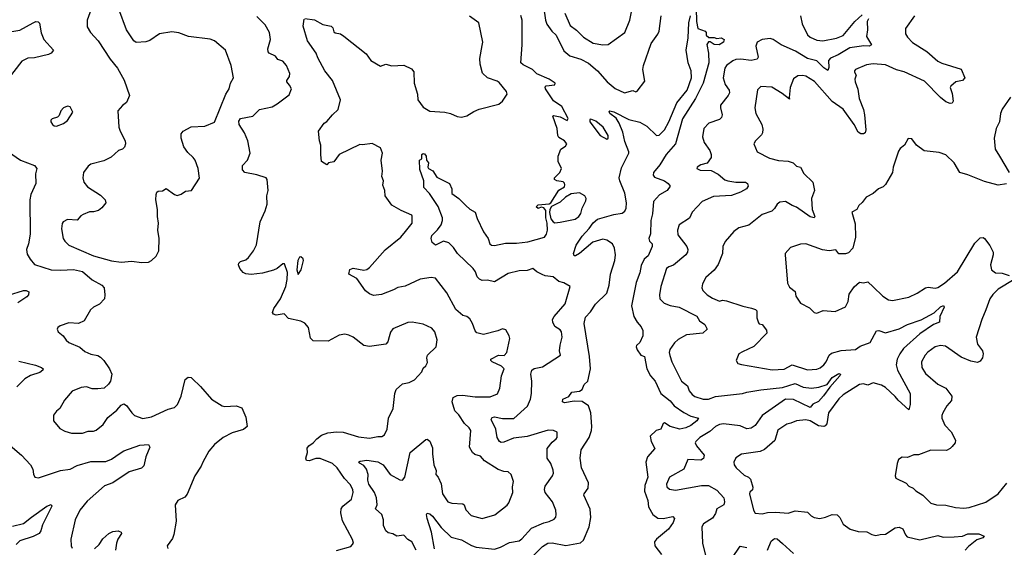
# Model space of a CAD drawing. Extents: x 1690054 to 1842981, y 782881 to 914114.
# Tile 561 of 656: x 1803037 to 1810210, y 849135 to 852978. Entities that reach past the tile are written whole.
import ezdxf

# ---------------------------------------------------------------- set-up
doc = ezdxf.new("R2010")
doc.units = 0

msp = doc.modelspace()

# ---------------------------------------------------------------- linework, layer by layer
at = {"layer": '0CON10XD'}
for points in [[(1803564, 853075), (1803529.4, 852975), (1803527.5, 852925), (1803552.5, 852885), (1803608.1, 852825), (1803695, 852691.2), (1803748.8, 852625), (1803796.8, 852536.8), (1803836, 852425), (1803815.8, 852374.2), (1803787, 852353), (1803752.5, 852315), (1803759.2, 852195), (1803768, 852165), (1803806, 852095), (1803807.5, 852075), (1803799.7, 852050.3), (1803785.7, 852034.3), (1803756.7, 852025), (1803702.3, 851977.7), (1803650.3, 851949.7), (1803554, 851925), (1803535, 851910), (1803500.6, 851865), (1803495.7, 851825.7), (1803502.9, 851795), (1803530.7, 851760.7), (1803625, 851700), (1803660, 851665), (1803663.3, 851645), (1803635, 851606.7), (1803611.2, 851588.8), (1803575, 851579.2), (1803545, 851578.6), (1803499.7, 851560.3), (1803481.3, 851548.7), (1803455, 851516.7), (1803385, 851522), (1803354.1, 851505.9), (1803346.2, 851493.8), (1803340.8, 851455), (1803352.9, 851385), (1803364.5, 851364.5), (1803394.6, 851334.6), (1803575, 851258.5), (1803705, 851220.6), (1803775, 851212.9), (1803855, 851218.6), (1803925, 851209.4), (1803975, 851212.9), (1803996.4, 851223.6), (1804030, 851255), (1804051.4, 851295), (1804053.6, 851383.6), (1804043.8, 851445), (1804046.9, 851495), (1804041.4, 851545), (1804040.8, 851595), (1804028.8, 851665), (1804030, 851705), (1804037, 851723), (1804045, 851730), (1804078.1, 851731.9), (1804105, 851747.5), (1804163.9, 851703.9), (1804185, 851696.7), (1804213.6, 851706.4), (1804245, 851728.8), (1804287.5, 851735), (1804345.7, 851824.3), (1804337.5, 851895), (1804314, 851955), (1804301.2, 851975), (1804260.9, 852010.9), (1804233, 852053), (1804214.2, 852115), (1804212.5, 852147.5), (1804228.8, 852165), (1804285, 852198.6), (1804386.7, 852203.3), (1804455, 852231.2), (1804539.4, 852435), (1804562.5, 852475), (1804572, 852515), (1804594, 852555), (1804577.5, 852645), (1804535.5, 852755.5), (1804455, 852823.8), (1804425, 852836.7), (1804266.7, 852856.7), (1804195, 852882.2), (1804145, 852888.6), (1804055, 852875.8), (1803985, 852826.7), (1803955, 852816.2), (1803885, 852812.5), (1803867.5, 852825), (1803816, 852905), (1803760, 853055)], [(1806057.9, 849125), (1806036.4, 849245), (1806004.5, 849345), (1806000.8, 849375), (1806005, 849383.3), (1806025, 849378.6), (1806045, 849361.5), (1806108.4, 849278.4), (1806179.8, 849209.8), (1806255, 849189.6), (1806328.3, 849148.3), (1806363.4, 849136.6), (1806495, 849122.5), (1806538.8, 849135), (1806605, 849169.4), (1806675, 849183.1), (1806693.8, 849196.2), (1806765, 849274.3), (1806855, 849314.2), (1806895, 849322.5), (1806930.8, 849339.2), (1806942, 849355), (1806946, 849375), (1806942.5, 849405), (1806917.5, 849465), (1806865.8, 849535), (1806860, 849555), (1806865, 849580), (1806918.9, 849655), (1806925.6, 849675), (1806924, 849696), (1806905.6, 849745), (1806880.6, 849785), (1806879.2, 849855), (1806915, 849900), (1806946, 849925), (1806952, 849935), (1806952.5, 849972.5), (1806925, 849986), (1806887.3, 849987.3), (1806735, 849942.3), (1806635, 849930.4), (1806565, 849900.9), (1806545, 849898.9), (1806533.1, 849905), (1806514.4, 849935), (1806504.6, 849995), (1806472.2, 850065), (1806478.5, 850081.5), (1806495, 850086.5), (1806555, 850073.6), (1806636.1, 850073.9), (1806736.3, 850163.6), (1806756.9, 850215), (1806765.4, 850254.6), (1806767.5, 850345), (1806760.5, 850395), (1806767.1, 850425), (1806785, 850437.5), (1806845, 850450), (1806977.5, 850535), (1806970, 850565), (1806973.6, 850606.4), (1806988.6, 850665), (1806984.2, 850705), (1806975, 850718.6), (1806935, 850742.9), (1806919.6, 850775), (1806918.8, 850795), (1806929.5, 850815), (1807010.5, 850909.5), (1807046.2, 851035), (1807000.4, 851060.4), (1806965, 851071.1), (1806924.4, 851104.4), (1806865, 851113.3), (1806842.8, 851122.8), (1806805, 851142), (1806775, 851166.9), (1806735, 851151.9), (1806675, 851148.1), (1806595, 851128.5), (1806495, 851067.5), (1806445, 851080), (1806405, 851078.6), (1806387.6, 851087.6), (1806368.6, 851105), (1806357.5, 851142.5), (1806341.5, 851165), (1806226.9, 851275), (1806197.8, 851317.8), (1806162.7, 851352.7), (1806125, 851365.5), (1806065, 851336.2), (1806041.1, 851355), (1806035.5, 851384.5), (1806040, 851405), (1806081.6, 851448.4), (1806106.4, 851485), (1806117.5, 851515), (1806116.4, 851535), (1806086.6, 851616.6), (1806022.8, 851712.8), (1805980.8, 851755), (1805981.5, 851805), (1805952.1, 851887.9), (1805950, 851955), (1805966.2, 851963.8), (1805965.8, 851995), (1805975, 852002.9), (1805985, 852000.5), (1805997.3, 851985), (1806000, 851955), (1806016.2, 851935), (1806010.4, 851905), (1806014.7, 851894.7), (1806047.7, 851877.7), (1806075, 851831.9), (1806167.5, 851785), (1806184.1, 851745.9), (1806185, 851711.2), (1806235, 851675.7), (1806287.8, 851625), (1806317.3, 851597.3), (1806355.9, 851575.9), (1806369.5, 851529.5), (1806415, 851434), (1806449.5, 851385), (1806462.5, 851345), (1806475, 851334.6), (1806495, 851332.7), (1806575, 851350.9), (1806655, 851349.4), (1806739.6, 851360.4), (1806859.2, 851395), (1806874.5, 851415), (1806881.5, 851445), (1806880.6, 851495), (1806869.2, 851535), (1806869.1, 851589.1), (1806855, 851606.7), (1806835, 851612.5), (1806815, 851602.5), (1806800, 851615), (1806815, 851630), (1806895, 851637.5), (1806906.7, 851643.3), (1806963.6, 851736.4), (1807005, 851761.2), (1807009.4, 851775), (1807006.8, 851786.8), (1806995, 851796.9), (1806950, 851805), (1806932.5, 851815), (1806932.5, 851825), (1806971.2, 851865), (1806983.3, 851895), (1806958.8, 851945), (1806958.8, 851985), (1806980, 852035), (1807012.2, 852057.8), (1807022, 852075), (1807006.2, 852096.2), (1806965, 852120), (1806956.7, 852135), (1806951.2, 852185), (1806920, 852275), (1806925, 852280), (1806975, 852271.2), (1807025, 852243.8), (1807032.5, 852257.5), (1806985.5, 852345), (1806925, 852388.1), (1806866.2, 852475), (1806864.2, 852485.8), (1806873, 852497), (1806935.8, 852504.2), (1806937.5, 852515), (1806893.8, 852545), (1806805, 852584.4), (1806772.5, 852615), (1806705, 852650), (1806688, 852665), (1806697.8, 852795), (1806697.1, 852975), (1806688.7, 853008.7)], [(1806852.2, 853075), (1806866.9, 852975), (1806877.2, 852945), (1806914, 852894), (1806945.4, 852865), (1807000.5, 852750.5), (1807043.8, 852713.8), (1807125, 852689.5), (1807180.3, 852660.3), (1807246.6, 852606.6), (1807316.9, 852525), (1807375, 852477.5), (1807443.8, 852446.2), (1807502.5, 852462.5), (1807525, 852453.3), (1807535, 852456.7), (1807590, 852530), (1807577.5, 852615), (1807581.4, 852645), (1807637.1, 852805), (1807686.6, 852873.4), (1807695.7, 852895), (1807710, 853005)], [(1807007.1, 853025), (1807046.9, 852935), (1807092.1, 852902.1), (1807145, 852850.8), (1807215, 852807.1), (1807285, 852794.4), (1807325, 852798), (1807445, 852886), (1807482.5, 852975), (1807493.3, 853035)], [(1807965, 853060), (1807966.9, 852965), (1807978, 852915), (1808031.2, 852895), (1808037.5, 852885), (1808036.7, 852865), (1808058.3, 852848.3), (1808095, 852848), (1808115, 852840), (1808146, 852846), (1808170, 852835), (1808163.3, 852815), (1808132.5, 852795), (1808095, 852797.1), (1808066, 852816), (1808055, 852817.5), (1808042.3, 852797.7), (1808055.4, 852735), (1808057.9, 852665), (1808015.4, 852515), (1807960, 852405), (1807865.3, 852255), (1807814.6, 852075), (1807746.5, 851995), (1807699.3, 851920.7), (1807654.4, 851865), (1807652.9, 851845), (1807661.4, 851831.4), (1807733.7, 851803.7), (1807761.2, 851785), (1807776.2, 851765), (1807753.8, 851735), (1807698.7, 851701.3), (1807655.3, 851654.7), (1807647.3, 851565), (1807635.6, 851515), (1807632, 851418), (1807621.3, 851385), (1807624.4, 851365.6), (1807645.3, 851345.3), (1807645.4, 851325), (1807615, 851259.2), (1807585.9, 851234.1), (1807565, 851188.6), (1807553.9, 851135), (1807527.3, 851065), (1807493.8, 850895), (1807511.8, 850815), (1807535.5, 850775), (1807565, 850741.4), (1807575.5, 850714.5), (1807575.5, 850674.5), (1807553.6, 850626.4), (1807530, 850605), (1807527.5, 850595), (1807535, 850573.3), (1807562, 850535), (1807587.5, 850525), (1807604.8, 850434.8), (1807632.9, 850382.9), (1807665.5, 850345), (1807708.6, 850255), (1807775, 850200.9), (1807805.6, 850165), (1807876.2, 850116.2), (1807925, 850090.8), (1807981.2, 850075), (1807970, 850055), (1807925, 850022.5), (1807890, 850005), (1807845, 849994.8), (1807774.7, 850014.7), (1807735, 850042), (1807725, 850036.7), (1807706.7, 849995), (1807674.3, 849985.7), (1807630.6, 849945), (1807636.7, 849905), (1807663.5, 849855), (1807611.2, 849795), (1807598.8, 849755), (1807613.4, 849645), (1807590.3, 849585), (1807587.9, 849545), (1807612.4, 849475), (1807618.6, 849428.6), (1807649.5, 849375), (1807685, 849348.2), (1807725, 849344.6), (1807795, 849359.2), (1807807.5, 849345), (1807798.1, 849315), (1807763.4, 849266.6), (1807675, 849193.3), (1807662, 849175), (1807664.3, 849145), (1807712.7, 849082.7)], [(1808725.5, 853005), (1808737.7, 852947.7), (1808775, 852867.8), (1808795, 852850), (1808845, 852828.2), (1808887.1, 852822.9), (1808987.2, 852842.7), (1809035, 852863.6), (1809120.5, 852965), (1809175, 853014.6)], [(1802895, 852878.1), (1803037.7, 852902.3), (1803135, 852955.7), (1803155, 852964), (1803171.7, 852961.7), (1803181.7, 852951.7), (1803193.2, 852883.2), (1803212.5, 852835), (1803283.3, 852755), (1803266.2, 852735), (1803247.5, 852725), (1803145, 852701.1), (1803095, 852698.5), (1803052, 852675), (1802935, 852526.2)], [(1805345, 849111.4), (1805449.2, 849140.8), (1805467.5, 849165), (1805461.7, 849191.7), (1805388.3, 849328.3), (1805376, 849385), (1805380, 849415), (1805390, 849435), (1805453.1, 849485), (1805466.5, 849535), (1805464.4, 849555), (1805445, 849593.3), (1805403.1, 849635), (1805350, 849715), (1805315, 849744.4), (1805225, 849781.4), (1805195, 849780.8), (1805145, 849763.8), (1805127, 849767), (1805121.2, 849785), (1805133.3, 849825), (1805132.3, 849857.7), (1805143.3, 849875), (1805175, 849896.2), (1805200.8, 849925), (1805235, 849952.5), (1805282.3, 849967.7), (1805344.6, 849975.4), (1805392.6, 849972.6), (1805505, 849940.5), (1805585, 849930.6), (1805645, 849942.9), (1805675, 849941.9), (1805695.4, 849954.6), (1805712.9, 849995), (1805724.4, 850075.6), (1805758.8, 850145), (1805768.9, 850255), (1805778.6, 850285), (1805824.6, 850325.4), (1805875, 850335.8), (1805912.5, 850355), (1805966.4, 850413.6), (1805975, 850440), (1805995, 850457.5), (1806008.8, 850481.2), (1806003.3, 850515), (1806006.7, 850535), (1806071.4, 850595), (1806079.2, 850645), (1806062, 850705), (1806040.3, 850730.3), (1805975, 850759.2), (1805895, 850774.2), (1805865, 850771.4), (1805755, 850726), (1805737, 850703), (1805729.2, 850669.2), (1805719.1, 850630.9), (1805705, 850613.8), (1805585, 850597.3), (1805544, 850604), (1805465, 850665.7), (1805435, 850680.6), (1805405, 850686.9), (1805365, 850680), (1805285, 850637.1), (1805175, 850638.9), (1805155, 850658.8), (1805140, 850735), (1805115, 850768.6), (1805085, 850781.1), (1804995, 850801.2), (1804962.5, 850835), (1804906.1, 850826.1), (1804885, 850833.3), (1804878.8, 850845), (1804889.2, 850875), (1804937.1, 850945), (1804975.5, 851035), (1804986.4, 851085), (1804987.4, 851137.4), (1804965, 851200), (1804955, 851198.8), (1804913.3, 851165), (1804885.7, 851154.3), (1804805, 851132.5), (1804722.7, 851122.7), (1804685, 851125.8), (1804665, 851137.5), (1804640, 851165), (1804631.7, 851191.7), (1804633.8, 851205), (1804645, 851216.2), (1804685, 851230), (1804703.8, 851245), (1804740, 851295), (1804762.1, 851337.9), (1804789.2, 851505), (1804824.4, 851585.6), (1804838.6, 851635), (1804838, 851695), (1804848, 851735), (1804840, 851815), (1804832.5, 851825), (1804765, 851848.6), (1804677.5, 851865), (1804659.2, 851885), (1804660, 851915), (1804696, 851955), (1804715.7, 852005), (1804699.2, 852095), (1804674.4, 852155), (1804635, 852213.8), (1804632.1, 852237.9), (1804645, 852257.5), (1804735, 852275.8), (1804785, 852324.2), (1804876, 852344), (1804913.3, 852365), (1804999.4, 852430.6), (1805016.2, 852475), (1805002.4, 852502.4), (1804981.9, 852525), (1804981.9, 852535), (1805003.1, 852565), (1805005.6, 852585), (1804980, 852645), (1804955, 852676), (1804918.1, 852688.1), (1804901.3, 852711.3), (1804854.5, 852734.5), (1804845.8, 852745), (1804844.5, 852765.5), (1804864.4, 852835), (1804855.7, 852885), (1804825, 852941.2), (1804765, 853001.4)], [(1805926.2, 849115), (1805893.3, 849175), (1805865, 849192.9), (1805835, 849223.3), (1805785, 849215.6), (1805755, 849232.5), (1805721.1, 849241.1), (1805705, 849253.8), (1805687.5, 849295), (1805687.1, 849335), (1805674.2, 849375), (1805628, 849415), (1805642.2, 849445), (1805635.5, 849495), (1805621.5, 849535), (1805580.5, 849595), (1805573.5, 849625), (1805575.5, 849665), (1805562.7, 849705), (1805545, 849730.5), (1805511.7, 849748.3), (1805504.2, 849755), (1805517.9, 849762.1), (1805565, 849770), (1805645, 849757.1), (1805685.6, 849735.6), (1805735.7, 849665), (1805805, 849625.6), (1805825.5, 849624.5), (1805843.4, 849646.6), (1805882.5, 849825), (1805995, 849921.2), (1806005, 849923.3), (1806025, 849907.5), (1806045, 849860), (1806043.1, 849815), (1806054.2, 849735), (1806070, 849695), (1806068.6, 849665), (1806085.4, 849645.4), (1806108.3, 849598.3), (1806116.9, 849525), (1806155, 849465.8), (1806185, 849455.6), (1806265, 849452.5), (1806274.4, 849444.4), (1806287.9, 849407.9), (1806325, 849365.8), (1806405, 849344.3), (1806499.2, 849370.8), (1806587.9, 849442.1), (1806600.3, 849459.7), (1806630, 849535), (1806628, 849575), (1806634.4, 849615), (1806618, 849665), (1806595.5, 849685.5), (1806565, 849687.5), (1806521.7, 849701.7), (1806422.5, 849765), (1806395, 849798), (1806352.1, 849812.1), (1806334.4, 849824.4), (1806313.3, 849865), (1806323.1, 849985), (1806312.2, 850005), (1806277.3, 850037.3), (1806235, 850099.4), (1806207.9, 850127.9), (1806186.9, 850195), (1806195.7, 850225), (1806225, 850240.4), (1806263.7, 850243.7), (1806355, 850231.3), (1806465, 850232.1), (1806517.4, 850252.6), (1806534.3, 850295), (1806546.9, 850385), (1806566.4, 850435), (1806547.8, 850455), (1806478.6, 850485), (1806468, 850495), (1806468.8, 850505), (1806525, 850535.5), (1806567.2, 850532.7), (1806585.4, 850555), (1806606.4, 850656.4), (1806603.3, 850675), (1806579.5, 850719.5), (1806555, 850726.2), (1806518.9, 850711.1), (1806415, 850684.3), (1806367.4, 850697.4), (1806355, 850711.2), (1806335, 850766.2), (1806315, 850800), (1806295, 850815.7), (1806265, 850824.2), (1806215, 850866.7), (1806148.8, 850988.8), (1806065, 851094.3), (1806035, 851101.4), (1805955, 851087.3), (1805845, 851036.2), (1805791.4, 851028.6), (1805760.5, 851009.5), (1805672.6, 850977.4), (1805615, 850969.2), (1805585, 850980.6), (1805555, 851002.8), (1805493.5, 851093.5), (1805434, 851125), (1805441.2, 851158.8), (1805465, 851169.2), (1805545, 851154.6), (1805565, 851159.6), (1805585, 851173.5), (1805699.4, 851300.6), (1805812.5, 851395), (1805847.1, 851435), (1805896, 851495), (1805896.1, 851546.1), (1805892.5, 851555), (1805815, 851587.1), (1805748.2, 851628.2), (1805699.2, 851695), (1805697.5, 851735), (1805682.7, 851772.7), (1805688, 851805), (1805675.8, 851835), (1805680.9, 851875), (1805670, 851955), (1805678.9, 852005), (1805665, 852043.8), (1805605, 852077.5), (1805535, 852067.5), (1805515, 852070), (1805365, 851995.7), (1805325, 851943.8), (1805287.5, 851935), (1805275, 851920), (1805235.8, 851945.8), (1805231.1, 851995), (1805230.8, 852065), (1805220, 852095), (1805214, 852165), (1805255, 852223.3), (1805275, 852236.7), (1805315, 852286.2), (1805358, 852325), (1805374.4, 852395), (1805314.5, 852535), (1805260.6, 852605), (1805209.7, 852699.7), (1805197.5, 852735), (1805134.4, 852825), (1805101.2, 852931.2), (1805109.2, 852980.8)], [(1805115, 852986.7), (1805185, 852977.1), (1805245, 852943.3), (1805305, 852931.2), (1805317.7, 852917.7), (1805325, 852890.8), (1805335, 852883.5), (1805375, 852875.8), (1805399.3, 852859.3), (1805560.2, 852730.2), (1805595, 852680), (1805665, 852640), (1805705, 852654), (1805747, 852643), (1805835, 852645.8), (1805891.2, 852621.2), (1805908.9, 852598.9), (1805911.8, 852515), (1805934.3, 852435), (1805937.5, 852395), (1805975, 852340), (1806025, 852310.8), (1806135, 852304), (1806175.3, 852295.3), (1806225, 852273.6), (1806255, 852269.2), (1806295, 852278.9), (1806345, 852310.3), (1806385, 852327.2), (1806526.8, 852363.2), (1806555.3, 852385), (1806588.5, 852435), (1806584.3, 852455), (1806530.2, 852520.2), (1806515, 852531.4), (1806444, 852554), (1806407.5, 852587.5), (1806391.5, 852655), (1806388.9, 852695), (1806405, 852790), (1806410.8, 852815), (1806381.4, 852955), (1806314.1, 853004.1)], [(1807134.4, 850285.6), (1807150, 850320), (1807175.4, 850345), (1807195.3, 850435), (1807187.3, 850525), (1807148.9, 850765), (1807158.2, 850811.8), (1807195, 850850.6), (1807231.1, 850905), (1807313.1, 850985), (1807330.5, 851045), (1807339.8, 851125), (1807372.7, 851225), (1807378.5, 851265), (1807370.2, 851315), (1807355.2, 851345), (1807315, 851371.9), (1807285, 851379.8), (1807213.4, 851356.6), (1807115, 851275.4), (1807085, 851258.2), (1807075, 851258.6), (1807070.9, 851275), (1807091.1, 851335), (1807135, 851401.1), (1807185, 851456), (1807215, 851499.6), (1807245, 851525.5), (1807365, 851560.3), (1807425, 851570), (1807445, 851583.3), (1807456, 851605), (1807458.4, 851645), (1807445, 851714), (1807407.8, 851805), (1807405.2, 851825), (1807421.1, 851898.9), (1807475.5, 852005), (1807474.3, 852015), (1807445, 852090.8), (1807429.6, 852159.6), (1807405.2, 852225.2), (1807381.3, 852261.3), (1807336, 852295), (1807331.7, 852308.3), (1807336.7, 852313.3), (1807365, 852307.3), (1807475, 852250), (1807555, 852232.5), (1807605, 852203.1), (1807675, 852135.5), (1807695, 852136.4), (1807733.3, 852176.7), (1807766.4, 852233.6), (1807825, 852373.5), (1807899.6, 852465), (1807931.8, 852555), (1807929.5, 852605), (1807905.6, 852665), (1807891.2, 852755), (1807905.6, 852845), (1807911.1, 852955), (1807924.4, 853005.6)], [(1809220.8, 852985), (1809211.2, 852965), (1809213.8, 852905), (1809206, 852855), (1809242.5, 852795), (1809225, 852786.2), (1809187.5, 852787.5), (1809085, 852774.1), (1808998.7, 852721.3), (1808942.4, 852697.6), (1808928.9, 852681.1), (1808930.3, 852629.7), (1808925, 852608.8), (1808895, 852627.5), (1808845, 852677.7), (1808776.9, 852695), (1808689.4, 852749.4), (1808583.8, 852793.8), (1808525, 852834.4), (1808505, 852841.9), (1808445, 852834.3), (1808409.2, 852815), (1808400.8, 852785), (1808416.9, 852705), (1808409.1, 852690.9), (1808365, 852680.5), (1808290.2, 852690.2), (1808255, 852687.9), (1808231.1, 852678.9), (1808186.7, 852643.3), (1808174.5, 852625), (1808162.5, 852555), (1808177, 852507), (1808205.6, 852465), (1808207.1, 852445), (1808198.6, 852425), (1808143.1, 852355), (1808141.1, 852335), (1808154.3, 852285), (1808150, 852265), (1808135, 852250.8), (1808056.8, 852223.2), (1808020, 852185), (1808010, 852125), (1808022.6, 852082.6), (1808064.2, 852025), (1808074.3, 851995), (1808074.2, 851975), (1808045.8, 851934.2), (1807998.8, 851921.2), (1807972.5, 851905), (1807970, 851895), (1807995, 851882.5), (1808075, 851880.8), (1808125, 851851.9), (1808175, 851812.2), (1808194.6, 851804.6), (1808255, 851795.4), (1808325, 851794.3), (1808340, 851785), (1808344, 851765), (1808331.2, 851745), (1808289.1, 851720.9), (1808221.6, 851698.4), (1808090.5, 851689.5)], [(1809555.7, 853005), (1809491.1, 852915), (1809490.6, 852875), (1809505, 852850), (1809541.2, 852811.2), (1809645, 852745.5), (1809725.8, 852675), (1809755, 852660.5), (1809895, 852616.7), (1809923.3, 852555), (1809905, 852534.2), (1809855.7, 852524.3), (1809820, 852495), (1809816, 852485), (1809829.7, 852439.7), (1809836.2, 852385), (1809829.3, 852370.7), (1809815, 852366.7), (1809785, 852380), (1809745, 852412.5), (1809629.6, 852529.6), (1809480.5, 852599.5), (1809423.2, 852613.2), (1809345, 852649.1), (1809255, 852656.7), (1809205, 852649.2), (1809126.2, 852615), (1809119.2, 852605), (1809118, 852595), (1809131.2, 852575), (1809121.4, 852545), (1809122.2, 852525), (1809143.1, 852473.1), (1809153.1, 852405), (1809183.8, 852325), (1809191.5, 852285), (1809201.1, 852175), (1809195.8, 852155), (1809185, 852146), (1809165, 852145.8), (1809145, 852158), (1809115, 852215.8), (1809035, 852325.6), (1808955, 852382.2), (1808828.1, 852528.1), (1808765, 852566.9), (1808742.4, 852572.4), (1808705, 852569.5), (1808675, 852548), (1808650, 852485), (1808641.7, 852411.7), (1808645, 852400), (1808590.9, 852440.9), (1808515, 852485.6), (1808435, 852492.5), (1808413, 852467), (1808393.1, 852335), (1808399.4, 852295), (1808443.3, 852215), (1808450.9, 852180.9), (1808449.4, 852155), (1808440.9, 852139.1), (1808398, 852095), (1808386.2, 852075), (1808410, 852015), (1808500, 851970), (1808565, 851951.9), (1808635, 851948.6), (1808672.5, 851935), (1808695, 851910), (1808725, 851903.3), (1808748.3, 851858.3), (1808813.9, 851793.9), (1808826.9, 851735), (1808805.6, 851675), (1808810.6, 851595), (1808829.2, 851545), (1808825.6, 851534.4), (1808795, 851541.5), (1808695, 851611.9), (1808663.6, 851623.6), (1808616.7, 851653.3), (1808575, 851650), (1808554, 851635), (1808536.8, 851603.2), (1808516.6, 851583.4), (1808445, 851558.8), (1808347.5, 851482.5), (1808275, 851462.5), (1808240, 851435), (1808176.4, 851363.6), (1808160, 851325), (1808155.8, 851275), (1808124.2, 851195), (1808095, 851154), (1808035, 851100), (1808010.8, 851055), (1808005.7, 851025), (1808014.4, 851005), (1808045, 850974.3), (1808085, 850949.2), (1808135, 850928.8), (1808155.8, 850934.2), (1808185, 850930), (1808305, 850890.6), (1808367.4, 850877.4), (1808396.9, 850866.9), (1808406.9, 850856.9), (1808407.6, 850807.6), (1808420, 850770), (1808423.3, 850763.3), (1808445, 850756.7), (1808477.3, 850717.3), (1808479.2, 850695), (1808385, 850597.5), (1808301.7, 850558.3), (1808276.7, 850545), (1808257.5, 850495), (1808267.5, 850475), (1808295, 850466), (1808517.7, 850427.7), (1808605, 850432.9), (1808665, 850464), (1808775, 850427.5), (1808845, 850432.9), (1808868.7, 850441.3), (1808895.6, 850465), (1808911.5, 850485), (1808934.6, 850535.4), (1808949.7, 850550.3), (1809022.4, 850567.6), (1809125, 850575.6), (1809160.2, 850599.8), (1809232.8, 850627.2), (1809278.8, 850711.2), (1809295, 850714.2), (1809345, 850697.9), (1809445, 850725.6), (1809505, 850756.9), (1809605, 850792.4), (1809698.1, 850841.9), (1809745, 850887.3), (1809765.7, 850895.7), (1809770.6, 850885), (1809741.2, 850815), (1809738.8, 850775), (1809695, 850756.8), (1809595, 850689.6), (1809476.2, 850583.8), (1809447.9, 850545), (1809429.1, 850505), (1809422.7, 850465), (1809430.5, 850425), (1809524.1, 850255.9), (1809523.5, 850175), (1809515, 850137.5), (1809436.5, 850206.5), (1809415, 850234.4), (1809345, 850300), (1809315, 850315.9), (1809255, 850331.8), (1809215, 850316.9), (1809185, 850325.4), (1809155, 850320), (1809035, 850244.6), (1809005, 850215.5), (1808929.2, 850115), (1808917.5, 850035), (1808905, 850019.2), (1808895, 850014.3), (1808855, 850018.6), (1808795.9, 850055.9), (1808765, 850064.5), (1808695, 850056.7), (1808655, 850038.1), (1808625, 850032.5), (1808560.8, 849989.2), (1808537, 849913), (1808462.8, 849847.2), (1808432.1, 849832.1), (1808295, 849814.4), (1808253.3, 849786.7), (1808238.6, 849755), (1808240.8, 849735), (1808255.8, 849715), (1808315, 849660.5), (1808347, 849647), (1808361.2, 849631.2), (1808378, 849572), (1808375.8, 849554.2), (1808355, 849536.7), (1808352.9, 849525), (1808381.5, 849405), (1808395, 849384.2), (1808445, 849378), (1808485, 849389.1), (1808545, 849391.2), (1808635.7, 849384.3), (1808685, 849400), (1808775, 849390.6), (1808803.1, 849365), (1808825, 849352.3), (1808865, 849345.4), (1808906, 849354), (1808955, 849374.6), (1808992.1, 849372.1), (1809012.3, 849352.3), (1809035, 849302.5), (1809087.9, 849267.9), (1809145, 849249.2), (1809208.8, 849248.8), (1809245, 849228.5), (1809275, 849220), (1809305, 849228.9), (1809345, 849230.5), (1809415, 849276.5), (1809445, 849282.7), (1809469.8, 849269.8), (1809489.4, 849225), (1809502.1, 849212.1), (1809595, 849190.4), (1809725, 849220.6), (1809765, 849208.9), (1809845, 849210.8), (1809905, 849216.9), (1809945, 849232), (1810025, 849232.5), (1810062.5, 849215), (1810052.5, 849205), (1810010.3, 849189.7), (1809949.3, 849140.7), (1809925, 849113.1)], [(1810255, 852413.8), (1810195, 852326.7), (1810182, 852295), (1810175.6, 852234.4), (1810150.8, 852185), (1810135.7, 852115), (1810142.9, 852035), (1810174.2, 851985), (1810244.3, 851864.3)], [(1803305, 852202), (1803355, 852220.8), (1803385.8, 852245), (1803423.3, 852305), (1803405, 852343.3), (1803385, 852347.5), (1803356.2, 852335), (1803336.2, 852315), (1803325, 852280), (1803313, 852267), (1803274.1, 852255.9), (1803263.9, 852246.1), (1803263.8, 852235), (1803276.2, 852215), (1803287.5, 852205), (1803305, 852202)], [(1807315, 852108), (1807324.1, 852115.9), (1807323.3, 852135), (1807286.4, 852195), (1807235, 852238.9), (1807196.7, 852253.3), (1807189.3, 852250.7), (1807189.2, 852235), (1807264.6, 852135), (1807315, 852108)], [(1810225, 851782.9), (1810165, 851772), (1810065, 851800), (1809945, 851848), (1809886.7, 851865), (1809845.6, 851935.6), (1809785, 851994.2), (1809735, 852010), (1809625, 852023.8), (1809570, 852065), (1809535, 852110), (1809508.3, 852111.7), (1809482.5, 852065), (1809450.5, 852039.5), (1809438.8, 852021.2), (1809400, 851905), (1809395.8, 851864.2), (1809345, 851776.7), (1809328.3, 851761.7), (1809292.5, 851745), (1809255, 851713.3), (1809202.5, 851685), (1809174.3, 851645.7), (1809151.2, 851625), (1809135, 851596.7), (1809100, 851575), (1809113.3, 851525), (1809122.3, 851492.3), (1809126.3, 851393.7), (1809106.6, 851313.4), (1809075, 851280), (1809053.6, 851273.6), (1809005, 851272.5), (1808981.7, 851301.7), (1808935, 851293.8), (1808885, 851300.6), (1808765, 851345.7), (1808725, 851344.2), (1808651.5, 851318.5), (1808614.5, 851275.5), (1808612.5, 851265), (1808630, 851060), (1808645, 851030), (1808687.3, 850997.3), (1808690, 850965), (1808724.3, 850914.3), (1808789.8, 850879.8), (1808825, 850844.4), (1808845, 850840), (1808891.2, 850858.8), (1808978.3, 850851.7), (1809053.6, 850886.4), (1809071.4, 850925), (1809080.4, 850979.6), (1809117.1, 851032.9), (1809154.1, 851065.9), (1809185, 851061.9), (1809215, 851067.8), (1809255, 851033.1), (1809324.6, 850964.6), (1809365, 850938.1), (1809395, 850931.9), (1809515, 850956.5), (1809575, 850985.6), (1809635, 851025.6), (1809655, 851030), (1809705, 851022.3), (1809725, 851027.1), (1809775, 851059.1), (1809868, 851142), (1809995, 851350), (1810035, 851390), (1810055, 851391.2), (1810066.2, 851385), (1810105, 851333.3), (1810128, 851285), (1810128.8, 851265), (1810108.3, 851191.7), (1810115.9, 851155.9), (1810145, 851134), (1810195, 851132), (1810245.6, 851115.6)], [(1802955, 852014.4), (1803043.9, 851953.9), (1803145.7, 851915.7), (1803161.2, 851895), (1803150.8, 851855), (1803154.1, 851785), (1803118.1, 851705), (1803109.7, 851665), (1803112.7, 851415), (1803101.2, 851345), (1803086.2, 851305), (1803090.9, 851270.9), (1803112.7, 851232.7), (1803145, 851196.1), (1803265, 851156.2), (1803335.5, 851154.5), (1803428, 851158), (1803494, 851144), (1803565, 851083.6), (1803636, 851045), (1803652.9, 851025), (1803658, 850975), (1803654.2, 850945), (1803618.8, 850905), (1803575.4, 850884.6), (1803552, 850865), (1803505.5, 850784.5), (1803465, 850764.2), (1803395, 850769.2), (1803332.3, 850747.7), (1803313.6, 850736.4), (1803310, 850725), (1803316.7, 850705), (1803354.2, 850674.2), (1803375, 850643.3), (1803395, 850626.2), (1803475, 850592.5), (1803511.4, 850561.4), (1803555, 850540.6), (1803605, 850532.5), (1803625, 850520.8), (1803650, 850495), (1803691.2, 850435), (1803707.5, 850395), (1803698, 850345), (1803685, 850323.8), (1803651.2, 850295), (1803605, 850288.1), (1803565, 850290), (1803523.8, 850303.8), (1803485, 850300), (1803418.1, 850271.9), (1803363.3, 850206.7), (1803330, 850145), (1803305, 850127.5), (1803282.3, 850097.7), (1803282, 850055), (1803329.5, 849999.5), (1803365, 849981.2), (1803415, 849965.8), (1803495, 849967.5), (1803535, 849982), (1803575, 849980), (1803595, 849988), (1803645, 850030), (1803679.1, 850080.9), (1803745.4, 850134.6), (1803775, 850170), (1803795, 850181.2), (1803815, 850168.8), (1803853.8, 850113.8), (1803874, 850095), (1803933.2, 850073.2), (1803996.2, 850085), (1804119.5, 850140.5), (1804165, 850154.4), (1804185.6, 850175), (1804212.5, 850235), (1804243.1, 850356.9), (1804265, 850374), (1804285, 850372), (1804293.8, 850365), (1804355, 850306), (1804435, 850214), (1804511.2, 850165), (1804530.5, 850159.5), (1804615, 850165.8), (1804655, 850150), (1804684.1, 850084.1), (1804693.3, 850015), (1804667.7, 849992.3), (1804585, 849969.2), (1804520, 849935), (1804456.8, 849883.2), (1804414, 849835), (1804370, 849755), (1804360, 849725), (1804313.2, 849656.8), (1804257.6, 849522.4), (1804240.3, 849499.7), (1804190, 849475), (1804168.8, 849445), (1804175.7, 849325), (1804160.9, 849229.1), (1804149.7, 849200.3), (1804110, 849145), (1804115, 849127.5)], [(1806935, 851498.6), (1806975, 851504.3), (1807082.5, 851525), (1807111.2, 851545), (1807124.4, 851565.6), (1807133.8, 851606.2), (1807162.2, 851657.8), (1807164.3, 851675), (1807154.3, 851695), (1807115, 851717.3), (1807055, 851708.5), (1807013.6, 851686.4), (1806975, 851649.2), (1806911.7, 851618.3), (1806898, 851595), (1806895.7, 851574.3), (1806906.5, 851526.5), (1806922, 851505), (1806935, 851498.6)], [(1808090.5, 851689.5), (1808007.5, 851655), (1807935.7, 851575), (1807917.6, 851532.4), (1807840, 851485), (1807828.9, 851445), (1807830.8, 851410.8), (1807896.7, 851325), (1807903.3, 851305), (1807901.9, 851285), (1807889.4, 851265), (1807800.7, 851189.3), (1807765, 851178.5), (1807749.1, 851165), (1807706.9, 851035), (1807698, 850975), (1807700, 850945), (1807732.9, 850912.9), (1807775, 850897.1), (1807840, 850885), (1807969.1, 850819.1), (1807990, 850785), (1808028.1, 850758.1), (1808046, 850725), (1808013.8, 850695), (1807895, 850682.5), (1807835, 850649.6), (1807807.5, 850625), (1807772.7, 850575), (1807768.1, 850555), (1807772.5, 850532.5), (1807787.1, 850485), (1807858, 850345), (1807901.1, 850311.1), (1807913.3, 850275), (1807935, 850248.1), (1807955, 850234.5), (1808015, 850213.6), (1808053.8, 850213.8), (1808105, 850233.8), (1808302.5, 850255), (1808335, 850266.1), (1808436.9, 850283.1), (1808595, 850299.5), (1808685, 850327.1), (1808745, 850301.2), (1808806, 850294), (1808858.7, 850301.3), (1808920.2, 850319.8), (1808955, 850371.4), (1809005, 850400), (1809015.7, 850395.7), (1809011.2, 850385), (1808938.1, 850301.9), (1808892.7, 850237.3), (1808855, 850196.5), (1808815, 850177.3), (1808795, 850153.2), (1808675, 850211.6), (1808615, 850213), (1808445.4, 850095), (1808395, 850022.5), (1808365, 850002.5), (1808335, 849998.9), (1808285, 850019.5), (1808165, 850033.3), (1808135, 850028.8), (1808105, 850014.5), (1808065, 849977.5), (1807991.9, 849935), (1807961.9, 849905), (1807958.9, 849895), (1807966.2, 849875), (1808022.9, 849805), (1808018.1, 849781.9), (1807999.3, 849770.7), (1807904, 849775), (1807874.2, 849705), (1807770.8, 849645), (1807748.6, 849595), (1807752, 849575), (1807770.7, 849559.3), (1807815, 849551.1), (1808005, 849584.4), (1808055, 849584.4), (1808115, 849551.4), (1808166, 849495), (1808172, 849465), (1808166, 849445), (1808115.7, 849415), (1808105, 849382), (1808083.1, 849346.9), (1808018.8, 849305), (1808006, 849285), (1808012, 849165), (1808040, 849045)], [(1805065, 851122.5), (1805086.2, 851155), (1805103.3, 851225), (1805102.5, 851235), (1805085, 851250), (1805075, 851247.5), (1805064.2, 851224.2), (1805056.2, 851155), (1805065, 851122.5)], [(1810282.5, 851085), (1810165.5, 851014.5), (1810125, 850976), (1810104.6, 850945.4), (1810074.4, 850865.6), (1810045.8, 850795), (1810005.8, 850665), (1810014.3, 850615), (1810052, 850565), (1810056, 850545), (1810050, 850515), (1810035, 850491.2), (1810015, 850482), (1809965, 850490), (1809895, 850518.9), (1809781.2, 850601.2), (1809745.8, 850605.8), (1809705, 850594.3), (1809653.3, 850556.7), (1809632.9, 850535), (1809607.5, 850485), (1809609.4, 850445), (1809635, 850400), (1809725, 850324.2), (1809784.6, 850294.6), (1809827.1, 850235), (1809824.3, 850205), (1809791.9, 850165), (1809761.4, 850115), (1809755.6, 850095), (1809755.7, 850075), (1809775.6, 850025), (1809822.2, 849975), (1809853.1, 849915), (1809851.4, 849895), (1809830.8, 849869.2), (1809816.1, 849853.9), (1809789.2, 849840.8), (1809675, 849841.4), (1809585, 849808.8), (1809550.7, 849809.3), (1809505, 849790), (1809465, 849791.2), (1809440, 849775), (1809430, 849745), (1809414.2, 849655), (1809419.2, 849639.2), (1809495, 849603.3), (1809515, 849580), (1809545.8, 849565.8), (1809565, 849546.7), (1809616.7, 849515), (1809675, 849457.5), (1809715, 849444.5), (1809785, 849442.2), (1809855, 849424.4), (1809915, 849420), (1809955, 849425.5), (1810075.4, 849464.6), (1810164.5, 849525.5), (1810228.3, 849601.7)], [(1802955, 850971.3), (1803065, 851005.3), (1803085, 851004.4), (1803103.8, 850995), (1803100.8, 850975), (1803090, 850960), (1803022.5, 850915)], [(1803030, 850490), (1803151.6, 850461.6), (1803196.7, 850445), (1803206.7, 850435), (1803205.8, 850424.2), (1803182.7, 850407.3), (1803115, 850385.6), (1803075, 850362.2), (1803015, 850304.2)], [(1806766.9, 849063.1), (1806845, 849139.7), (1806884.2, 849165.8), (1806915, 849168.6), (1807015, 849148), (1807121.8, 849168.2), (1807143.3, 849186.7), (1807186.4, 849285), (1807198.1, 849351.9), (1807192.5, 849412.5), (1807146.5, 849515), (1807148.1, 849525), (1807178.5, 849565), (1807179.5, 849605), (1807129.5, 849715), (1807118.9, 849785), (1807127.1, 849845), (1807185, 849935.7), (1807202.2, 849985), (1807205.3, 850015), (1807197.5, 850115), (1807180, 850165), (1807135, 850197.3), (1807075, 850200.6), (1807005, 850188), (1806990, 850195), (1806993.3, 850215), (1807036.4, 850233.6), (1807060, 850265), (1807115, 850273.5), (1807134.4, 850285.6)], [(1802951.1, 849891.1), (1803051.2, 849805), (1803116.7, 849735), (1803133.3, 849705), (1803137, 849667), (1803147, 849647), (1803175, 849642), (1803335, 849695.4), (1803405, 849703.6), (1803455, 849731.5), (1803555, 849760.5), (1803665, 849761.2), (1803705, 849776.2), (1803768.7, 849821.3), (1803795, 849838.1), (1803911.1, 849878.9), (1803975, 849883.3), (1803983.8, 849865), (1803955.6, 849795), (1803942.4, 849727.6), (1803925, 849711.9), (1803835, 849684.5), (1803716.3, 849603.7), (1803655, 849581.8), (1803528.1, 849471.9), (1803474.4, 849405), (1803440, 849335), (1803409.2, 849195), (1803411.2, 849145), (1803418.3, 849128.3)], [(1802985, 849290), (1803065, 849309.6), (1803121.8, 849355), (1803235, 849435.7), (1803266.2, 849446.2), (1803270, 849435), (1803202, 849298), (1803190.9, 849255), (1803178.9, 849235), (1803135, 849213.5), (1803037.4, 849182.6), (1803010, 849155)], [(1803582, 849125), (1803615, 849155.6), (1803642.6, 849197.4), (1803685.3, 849234.7), (1803715, 849249.1), (1803755, 849255.5), (1803775, 849246.2), (1803779.2, 849235), (1803751.1, 849195), (1803740.9, 849165), (1803734.6, 849115)], [(1808225, 849054.3), (1808285, 849144.3), (1808335, 849134.4)], [(1808485, 849114.5), (1808511.5, 849178.5), (1808535, 849200), (1808555, 849197.8), (1808595, 849161.9), (1808675, 849090.5)]]:
    msp.add_lwpolyline(points, dxfattribs=at)

doc.saveas('drawing.dxf')
